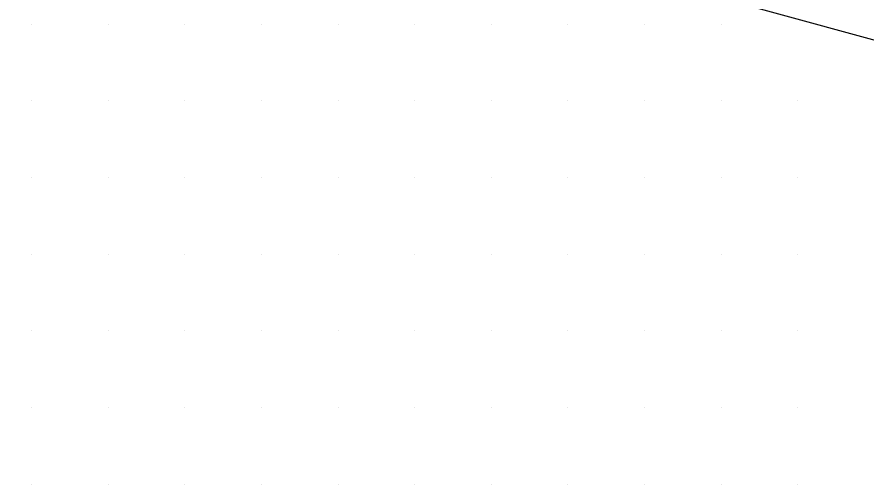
# Model space of a CAD drawing. Extents: x 1762120 to 1766775, y 709485 to 712965.
# Drawn here: x 1762238.1 to 1762348.9, y 712640 to 712700.9 of the extents above; entities that cross this region are included whole.
import ezdxf

# ---------------------------------------------------------------- set-up
doc = ezdxf.new("R2010")
doc.units = 0
doc.layers.add('Exist DTM Breakline', color=7, linetype='Continuous')
doc.layers.add('Exist DTM QL2 LIDAR Elevation Point', color=7, linetype='Continuous')

msp = doc.modelspace()

# ---------------------------------------------------------------- linework, layer by layer
at = {"layer": 'Exist DTM Breakline'}
msp.add_lwpolyline([(1762183.31, 712740.13), (1762222.89, 712732.5), (1762242.72, 712728.2), (1762260.87, 712722.96), (1762294.89, 712713.63), (1762324.74, 712704.89), (1762362.52, 712694.51), (1762387.62, 712687.36), (1762406.26, 712681.83), (1762438.55, 712677.19), (1762458.9, 712672.51), (1762474.39, 712669.93), (1762496.2, 712663.55), (1762513.05, 712661.01), (1762547.19, 712657.24), (1762571.69, 712653.16), (1762593.37, 712650.89), (1762601.1, 712652.92), (1762602.91, 712656.27)], dxfattribs=at)
at = {"layer": 'Exist DTM QL2 LIDAR Elevation Point'}
for p, q in [((1762240, 712700), (1762240, 712700)), ((1762250, 712700), (1762250, 712700)), ((1762260, 712700), (1762260, 712700)), ((1762270, 712700), (1762270, 712700)), ((1762280, 712700), (1762280, 712700)), ((1762290, 712700), (1762290, 712700)), ((1762300, 712700), (1762300, 712700)), ((1762310, 712700), (1762310, 712700)), ((1762320, 712700), (1762320, 712700)), ((1762330, 712700), (1762330, 712700)), ((1762240, 712690), (1762240, 712690)), ((1762250, 712690), (1762250, 712690)), ((1762260, 712690), (1762260, 712690)), ((1762270, 712690), (1762270, 712690)), ((1762280, 712690), (1762280, 712690)), ((1762290, 712690), (1762290, 712690)), ((1762300, 712690), (1762300, 712690)), ((1762310, 712690), (1762310, 712690)), ((1762320, 712690), (1762320, 712690)), ((1762330, 712690), (1762330, 712690)), ((1762340, 712690), (1762340, 712690)), ((1762240, 712680), (1762240, 712680)), ((1762250, 712680), (1762250, 712680)), ((1762260, 712680), (1762260, 712680)), ((1762270, 712680), (1762270, 712680)), ((1762280, 712680), (1762280, 712680)), ((1762290, 712680), (1762290, 712680)), ((1762300, 712680), (1762300, 712680)), ((1762310, 712680), (1762310, 712680)), ((1762320, 712680), (1762320, 712680)), ((1762330, 712680), (1762330, 712680)), ((1762340, 712680), (1762340, 712680)), ((1762240, 712670), (1762240, 712670)), ((1762250, 712670), (1762250, 712670)), ((1762260, 712670), (1762260, 712670)), ((1762270, 712670), (1762270, 712670)), ((1762280, 712670), (1762280, 712670)), ((1762290, 712670), (1762290, 712670)), ((1762300, 712670), (1762300, 712670)), ((1762310, 712670), (1762310, 712670)), ((1762320, 712670), (1762320, 712670)), ((1762330, 712670), (1762330, 712670)), ((1762340, 712670), (1762340, 712670)), ((1762240, 712660), (1762240, 712660)), ((1762250, 712660), (1762250, 712660)), ((1762260, 712660), (1762260, 712660)), ((1762270, 712660), (1762270, 712660)), ((1762280, 712660), (1762280, 712660)), ((1762290, 712660), (1762290, 712660)), ((1762300, 712660), (1762300, 712660)), ((1762310, 712660), (1762310, 712660)), ((1762320, 712660), (1762320, 712660)), ((1762330, 712660), (1762330, 712660)), ((1762340, 712660), (1762340, 712660)), ((1762240, 712650), (1762240, 712650)), ((1762250, 712650), (1762250, 712650)), ((1762260, 712650), (1762260, 712650)), ((1762270, 712650), (1762270, 712650)), ((1762280, 712650), (1762280, 712650)), ((1762290, 712650), (1762290, 712650)), ((1762300, 712650), (1762300, 712650)), ((1762310, 712650), (1762310, 712650)), ((1762320, 712650), (1762320, 712650)), ((1762330, 712650), (1762330, 712650)), ((1762340, 712650), (1762340, 712650)), ((1762240, 712640), (1762240, 712640)), ((1762250, 712640), (1762250, 712640)), ((1762260, 712640), (1762260, 712640)), ((1762270, 712640), (1762270, 712640)), ((1762280, 712640), (1762280, 712640)), ((1762290, 712640), (1762290, 712640)), ((1762300, 712640), (1762300, 712640)), ((1762310, 712640), (1762310, 712640)), ((1762320, 712640), (1762320, 712640)), ((1762330, 712640), (1762330, 712640)), ((1762340, 712640), (1762340, 712640))]:
    msp.add_line(p, q, dxfattribs=at)

doc.saveas('drawing.dxf')
